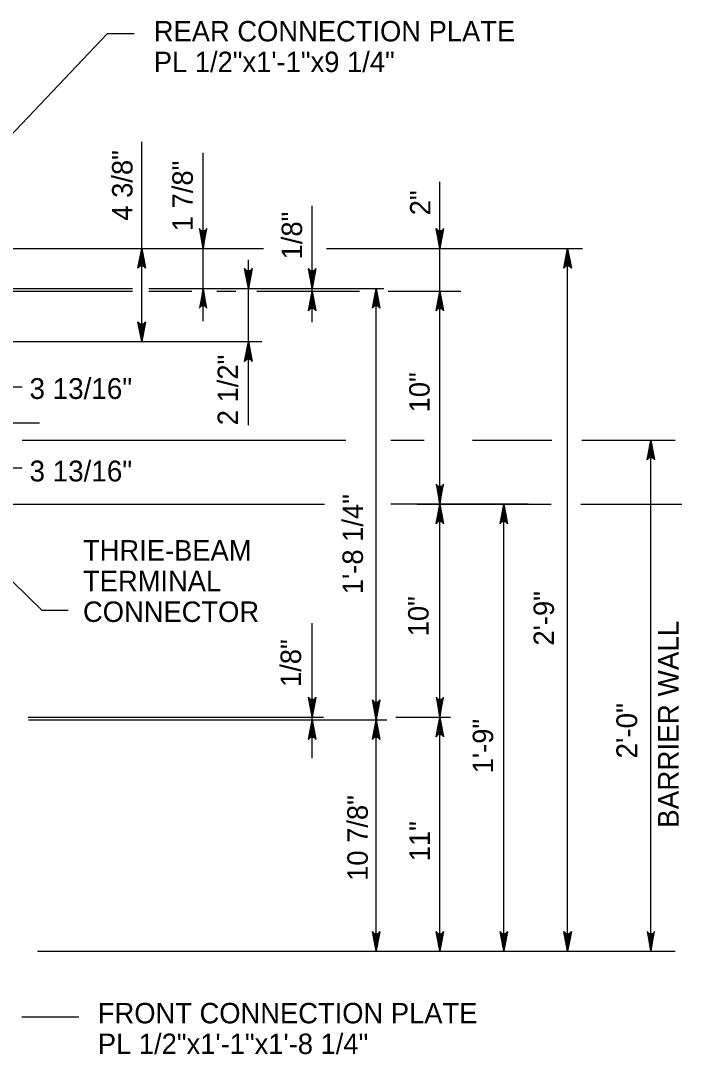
# Model space of a CAD drawing. Extents: x 632007860 to 635435983, y 295418622 to 297794622.
# Drawn here: x 635137002 to 635235396, y 297508200 to 297662275 of the extents above; entities that cross this region are included whole.
import ezdxf

# ---------------------------------------------------------------- set-up
doc = ezdxf.new("R2010")
doc.units = 0
for name, color, linetype in [('8', 7, 'Continuous'), ('S-DETL-DIMS', 7, 'Continuous'), ('S-DETL-T120', 7, 'Continuous')]:
    doc.layers.add(name, color=color, linetype=linetype)

msp = doc.modelspace()

# ---------------------------------------------------------------- linework, layer by layer
at = {"layer": '8'}
for p, q in [((635130788, 297590227), (635182341, 297590227)), ((635196152, 297590227), (635216133, 297590227)), ((635220549, 297590227), (635235629, 297590227))]:
    msp.add_line(p, q, dxfattribs=at)
at = {"layer": 'S-DETL-DIMS'}
for p, q in [((635133152, 297642657), (635149923, 297660308)), ((635153944, 297660308), (635149923, 297660308)), ((635155053, 297614436), (635155053, 297644224)), ((635164220, 297617460), (635164220, 297642581)), ((635199539, 297523552), (635199539, 297638266)), ((635180489, 297617329), (635180489, 297634667)), ((635120331, 297628327), (635173236, 297628327)), ((635182627, 297628327), (635220800, 297628327)), ((635218589, 297523552), (635218589, 297628327)), ((635170964, 297601967), (635170964, 297626605)), ((635127577, 297622376), (635153668, 297622376)), ((635156125, 297622376), (635191194, 297622376)), ((635190014, 297523552), (635190014, 297622376)), ((635127577, 297621976), (635153668, 297621976)), ((635156125, 297621976), (635162539, 297621976)), ((635166286, 297621976), (635169112, 297621976)), ((635172207, 297621976), (635187537, 297621976)), ((635191830, 297621976), (635202672, 297621976)), ((635132975, 297614436), (635172970, 297614436)), ((635134333, 297607672), (635137236, 297607672)), ((635126157, 297602331), (635139807, 297602331)), ((635137234, 297599752), (635185513, 297599752)), ((635192234, 297599752), (635197210, 297599752)), ((635204392, 297599752), (635216235, 297599752)), ((635220697, 297599752), (635234635, 297599752)), ((635231002, 297523552), (635231002, 297599752)), ((635134333, 297595634), (635137236, 297595634)), ((635212691, 297590227), (635192214, 297590227)), ((635209064, 297523552), (635209064, 297590227)), ((635140217, 297574374), (635126677, 297587430)), ((635144074, 297574374), (635140217, 297574374)), ((635180489, 297552334), (635180489, 297572485)), ((635180489, 297553181), (635180489, 297571111)), ((635138118, 297558477), (635182175, 297558477)), ((635138160, 297558082), (635191604, 297558082)), ((635190014, 297523552), (635190014, 297558082)), ((635192984, 297558477), (635201130, 297558477)), ((635139516, 297523552), (635234635, 297523552)), ((635137155, 297513787), (635145660, 297513787))]:
    msp.add_line(p, q, dxfattribs=at)
for points in [[(635164220, 297628327), (635164775, 297631286), (635164696, 297631172), (635164617, 297631058), (635164517, 297631000), (635164418, 297630941), (635164319, 297630924), (635164220, 297630907), (635164121, 297630924), (635164021, 297630941), (635163922, 297631000), (635163823, 297631058), (635163744, 297631172), (635163665, 297631286), (635164220, 297628327), (635163744, 297631172), (635163823, 297631058), (635164220, 297628327), (635163922, 297631000), (635164021, 297630941), (635164220, 297628327), (635164121, 297630924), (635164220, 297630907), (635164220, 297628327), (635164319, 297630924), (635164418, 297630941), (635164220, 297628327), (635164517, 297631000), (635164617, 297631058), (635164220, 297628327), (635164696, 297631172)], [(635199539, 297628327), (635198985, 297631286), (635199064, 297631172), (635199143, 297631058), (635199242, 297630999), (635199341, 297630941), (635199440, 297630924), (635199539, 297630907), (635199639, 297630924), (635199738, 297630941), (635199837, 297630999), (635199936, 297631058), (635200015, 297631172), (635200094, 297631286), (635199539, 297628327), (635200015, 297631172), (635199936, 297631058), (635199539, 297628327), (635199837, 297630999), (635199738, 297630941), (635199539, 297628327), (635199639, 297630924), (635199539, 297630907), (635199539, 297628327), (635199440, 297630924), (635199341, 297630941), (635199539, 297628327), (635199242, 297630999), (635199143, 297631058), (635199539, 297628327), (635199064, 297631172)], [(635155053, 297628327), (635155608, 297625368), (635155529, 297625482), (635155450, 297625596), (635155351, 297625654), (635155251, 297625713), (635155152, 297625730), (635155053, 297625747), (635154954, 297625730), (635154854, 297625713), (635154755, 297625654), (635154656, 297625596), (635154577, 297625482), (635154498, 297625368), (635155053, 297628327), (635154577, 297625482), (635154656, 297625596), (635155053, 297628327), (635154755, 297625654), (635154854, 297625713), (635155053, 297628327), (635154954, 297625730), (635155053, 297625747), (635155053, 297628327), (635155152, 297625730), (635155251, 297625713), (635155053, 297628327), (635155351, 297625654), (635155450, 297625596), (635155053, 297628327), (635155529, 297625482)], [(635218589, 297628327), (635219144, 297625368), (635219065, 297625482), (635218986, 297625596), (635218887, 297625654), (635218788, 297625713), (635218689, 297625730), (635218589, 297625747), (635218490, 297625730), (635218391, 297625713), (635218292, 297625654), (635218193, 297625596), (635218114, 297625482), (635218035, 297625368), (635218589, 297628327), (635218114, 297625482), (635218193, 297625596), (635218589, 297628327), (635218292, 297625654), (635218391, 297625713), (635218589, 297628327), (635218490, 297625730), (635218589, 297625747), (635218589, 297628327), (635218689, 297625730), (635218788, 297625713), (635218589, 297628327), (635218887, 297625654), (635218986, 297625596), (635218589, 297628327), (635219065, 297625482)], [(635170964, 297622372), (635170409, 297625331), (635170488, 297625217), (635170567, 297625103), (635170667, 297625045), (635170766, 297624986), (635170865, 297624969), (635170964, 297624952), (635171064, 297624969), (635171163, 297624986), (635171262, 297625045), (635171361, 297625103), (635171440, 297625217), (635171519, 297625331), (635170964, 297622372), (635171440, 297625217), (635171361, 297625103), (635170964, 297622372), (635171262, 297625045), (635171163, 297624986), (635170964, 297622372), (635171064, 297624969), (635170964, 297624952), (635170964, 297622372), (635170865, 297624969), (635170766, 297624986), (635170964, 297622372), (635170667, 297625045), (635170567, 297625103), (635170964, 297622372), (635170488, 297625217)], [(635180489, 297622376), (635179934, 297625335), (635180013, 297625221), (635180092, 297625107), (635180192, 297625048), (635180291, 297624989), (635180390, 297624972), (635180489, 297624955), (635180589, 297624972), (635180688, 297624989), (635180787, 297625048), (635180886, 297625107), (635180965, 297625221), (635181044, 297625335), (635180489, 297622376), (635180965, 297625221), (635180886, 297625107), (635180489, 297622376), (635180787, 297625048), (635180688, 297624989), (635180489, 297622376), (635180589, 297624972), (635180489, 297624955), (635180489, 297622376), (635180390, 297624972), (635180291, 297624989), (635180489, 297622376), (635180192, 297625048), (635180092, 297625107), (635180489, 297622376), (635180013, 297625221)], [(635164220, 297622372), (635163665, 297619413), (635163744, 297619527), (635163823, 297619641), (635163922, 297619700), (635164021, 297619758), (635164121, 297619775), (635164220, 297619792), (635164319, 297619775), (635164418, 297619758), (635164517, 297619700), (635164617, 297619641), (635164696, 297619527), (635164775, 297619413), (635164220, 297622372), (635164696, 297619527), (635164617, 297619641), (635164220, 297622372), (635164517, 297619700), (635164418, 297619758), (635164220, 297622372), (635164319, 297619775), (635164220, 297619792), (635164220, 297622372), (635164121, 297619775), (635164021, 297619758), (635164220, 297622372), (635163922, 297619700), (635163823, 297619641), (635164220, 297622372), (635163744, 297619527)], [(635190014, 297622376), (635190569, 297619416), (635190490, 297619530), (635190411, 297619644), (635190312, 297619703), (635190213, 297619762), (635190114, 297619779), (635190014, 297619796), (635189915, 297619779), (635189816, 297619762), (635189717, 297619703), (635189618, 297619644), (635189539, 297619530), (635189460, 297619416), (635190014, 297622376), (635189539, 297619530), (635189618, 297619644), (635190014, 297622376), (635189717, 297619703), (635189816, 297619762), (635190014, 297622376), (635189915, 297619779), (635190014, 297619796), (635190014, 297622376), (635190114, 297619779), (635190213, 297619762), (635190014, 297622376), (635190312, 297619703), (635190411, 297619644), (635190014, 297622376), (635190490, 297619530)], [(635180489, 297621976), (635181044, 297619016), (635180965, 297619130), (635180886, 297619244), (635180787, 297619303), (635180688, 297619362), (635180589, 297619379), (635180489, 297619396), (635180390, 297619379), (635180291, 297619362), (635180192, 297619303), (635180092, 297619244), (635180013, 297619130), (635179934, 297619016), (635180489, 297621976), (635180013, 297619130), (635180092, 297619244), (635180489, 297621976), (635180192, 297619303), (635180291, 297619362), (635180489, 297621976), (635180390, 297619379), (635180489, 297619396), (635180489, 297621976), (635180589, 297619379), (635180688, 297619362), (635180489, 297621976), (635180787, 297619303), (635180886, 297619244), (635180489, 297621976), (635180965, 297619130)], [(635199539, 297621976), (635200094, 297619016), (635200015, 297619130), (635199936, 297619244), (635199837, 297619303), (635199738, 297619362), (635199639, 297619379), (635199539, 297619396), (635199440, 297619379), (635199341, 297619362), (635199242, 297619303), (635199143, 297619244), (635199064, 297619130), (635198985, 297619016), (635199539, 297621976), (635199064, 297619130), (635199143, 297619244), (635199539, 297621976), (635199242, 297619303), (635199341, 297619362), (635199539, 297621976), (635199440, 297619379), (635199539, 297619396), (635199539, 297621976), (635199639, 297619379), (635199738, 297619362), (635199539, 297621976), (635199837, 297619303), (635199936, 297619244), (635199539, 297621976), (635200015, 297619130)], [(635155053, 297614436), (635154498, 297617395), (635154577, 297617281), (635154656, 297617167), (635154755, 297617108), (635154854, 297617049), (635154954, 297617032), (635155053, 297617015), (635155152, 297617032), (635155251, 297617049), (635155351, 297617108), (635155450, 297617167), (635155529, 297617281), (635155608, 297617395), (635155053, 297614436), (635155529, 297617281), (635155450, 297617167), (635155053, 297614436), (635155351, 297617108), (635155251, 297617049), (635155053, 297614436), (635155152, 297617032), (635155053, 297617015), (635155053, 297614436), (635154954, 297617032), (635154854, 297617049), (635155053, 297614436), (635154755, 297617108), (635154656, 297617167), (635155053, 297614436), (635154577, 297617281)], [(635170964, 297614436), (635171519, 297611476), (635171440, 297611590), (635171361, 297611704), (635171262, 297611763), (635171163, 297611822), (635171064, 297611839), (635170964, 297611856), (635170865, 297611839), (635170766, 297611822), (635170667, 297611763), (635170567, 297611704), (635170488, 297611590), (635170409, 297611476), (635170964, 297614436), (635170488, 297611590), (635170567, 297611704), (635170964, 297614436), (635170667, 297611763), (635170766, 297611822), (635170964, 297614436), (635170865, 297611839), (635170964, 297611856), (635170964, 297614436), (635171064, 297611839), (635171163, 297611822), (635170964, 297614436), (635171262, 297611763), (635171361, 297611704), (635170964, 297614436), (635171440, 297611590)], [(635231002, 297599752), (635231557, 297596793), (635231478, 297596907), (635231399, 297597021), (635231300, 297597079), (635231201, 297597138), (635231102, 297597155), (635231002, 297597172), (635230903, 297597155), (635230804, 297597138), (635230705, 297597079), (635230606, 297597021), (635230527, 297596907), (635230448, 297596793), (635231002, 297599752), (635230527, 297596907), (635230606, 297597021), (635231002, 297599752), (635230705, 297597079), (635230804, 297597138), (635231002, 297599752), (635230903, 297597155), (635231002, 297597172), (635231002, 297599752), (635231102, 297597155), (635231201, 297597138), (635231002, 297599752), (635231300, 297597079), (635231399, 297597021), (635231002, 297599752), (635231478, 297596907)], [(635199539, 297590227), (635200094, 297593186), (635200015, 297593072), (635199936, 297592958), (635199837, 297592899), (635199738, 297592841), (635199639, 297592824), (635199539, 297592807), (635199440, 297592824), (635199341, 297592841), (635199242, 297592899), (635199143, 297592958), (635199064, 297593072), (635198985, 297593186), (635199539, 297590227), (635199064, 297593072), (635199143, 297592958), (635199539, 297590227), (635199242, 297592899), (635199341, 297592841), (635199539, 297590227), (635199440, 297592824), (635199539, 297592807), (635199539, 297590227), (635199639, 297592824), (635199738, 297592841), (635199539, 297590227), (635199837, 297592899), (635199936, 297592958), (635199539, 297590227), (635200015, 297593072)], [(635199539, 297590227), (635200094, 297587268), (635200015, 297587382), (635199936, 297587496), (635199837, 297587554), (635199738, 297587613), (635199639, 297587630), (635199539, 297587647), (635199440, 297587630), (635199341, 297587613), (635199242, 297587554), (635199143, 297587496), (635199064, 297587382), (635198985, 297587268), (635199539, 297590227), (635199064, 297587382), (635199143, 297587496), (635199539, 297590227), (635199242, 297587554), (635199341, 297587613), (635199539, 297590227), (635199440, 297587630), (635199539, 297587647), (635199539, 297590227), (635199639, 297587630), (635199738, 297587613), (635199539, 297590227), (635199837, 297587554), (635199936, 297587496), (635199539, 297590227), (635200015, 297587382)], [(635209064, 297590227), (635209619, 297587268), (635209540, 297587382), (635209461, 297587496), (635209362, 297587554), (635209263, 297587613), (635209164, 297587630), (635209064, 297587647), (635208965, 297587630), (635208866, 297587613), (635208767, 297587554), (635208668, 297587496), (635208589, 297587382), (635208510, 297587268), (635209064, 297590227), (635208589, 297587382), (635208668, 297587496), (635209064, 297590227), (635208767, 297587554), (635208866, 297587613), (635209064, 297590227), (635208965, 297587630), (635209064, 297587647), (635209064, 297590227), (635209164, 297587630), (635209263, 297587613), (635209064, 297590227), (635209362, 297587554), (635209461, 297587496), (635209064, 297590227), (635209540, 297587382)], [(635180489, 297558477), (635179934, 297561436), (635180013, 297561322), (635180092, 297561208), (635180192, 297561149), (635180291, 297561091), (635180390, 297561074), (635180489, 297561057), (635180589, 297561074), (635180688, 297561091), (635180787, 297561149), (635180886, 297561208), (635180965, 297561322), (635181044, 297561436), (635180489, 297558477), (635180965, 297561322), (635180886, 297561208), (635180489, 297558477), (635180787, 297561149), (635180688, 297561091), (635180489, 297558477), (635180589, 297561074), (635180489, 297561057), (635180489, 297558477), (635180390, 297561074), (635180291, 297561091), (635180489, 297558477), (635180192, 297561149), (635180092, 297561208), (635180489, 297558477), (635180013, 297561322)], [(635190014, 297558082), (635189460, 297561041), (635189539, 297560927), (635189618, 297560813), (635189717, 297560754), (635189816, 297560696), (635189915, 297560679), (635190014, 297560662), (635190114, 297560679), (635190213, 297560696), (635190312, 297560754), (635190411, 297560813), (635190490, 297560927), (635190569, 297561041), (635190014, 297558082), (635190490, 297560927), (635190411, 297560813), (635190014, 297558082), (635190312, 297560754), (635190213, 297560696), (635190014, 297558082), (635190114, 297560679), (635190014, 297560662), (635190014, 297558082), (635189915, 297560679), (635189816, 297560696), (635190014, 297558082), (635189717, 297560754), (635189618, 297560813), (635190014, 297558082), (635189539, 297560927)], [(635199539, 297558477), (635200094, 297561436), (635200015, 297561322), (635199936, 297561208), (635199837, 297561149), (635199738, 297561091), (635199639, 297561074), (635199539, 297561057), (635199440, 297561074), (635199341, 297561091), (635199242, 297561149), (635199143, 297561208), (635199064, 297561322), (635198985, 297561436), (635199539, 297558477), (635199064, 297561322), (635199143, 297561208), (635199539, 297558477), (635199242, 297561149), (635199341, 297561091), (635199539, 297558477), (635199440, 297561074), (635199539, 297561057), (635199539, 297558477), (635199639, 297561074), (635199738, 297561091), (635199539, 297558477), (635199837, 297561149), (635199936, 297561208), (635199539, 297558477), (635200015, 297561322)], [(635180489, 297558082), (635181044, 297555123), (635180965, 297555237), (635180886, 297555351), (635180787, 297555409), (635180688, 297555468), (635180589, 297555485), (635180489, 297555502), (635180390, 297555485), (635180291, 297555468), (635180192, 297555409), (635180092, 297555351), (635180013, 297555237), (635179934, 297555123), (635180489, 297558082), (635180013, 297555237), (635180092, 297555351), (635180489, 297558082), (635180192, 297555409), (635180291, 297555468), (635180489, 297558082), (635180390, 297555485), (635180489, 297555502), (635180489, 297558082), (635180589, 297555485), (635180688, 297555468), (635180489, 297558082), (635180787, 297555409), (635180886, 297555351), (635180489, 297558082), (635180965, 297555237)], [(635190014, 297558082), (635190569, 297555123), (635190490, 297555237), (635190411, 297555351), (635190312, 297555409), (635190213, 297555468), (635190114, 297555485), (635190014, 297555502), (635189915, 297555485), (635189816, 297555468), (635189717, 297555409), (635189618, 297555351), (635189539, 297555237), (635189460, 297555123), (635190014, 297558082), (635189539, 297555237), (635189618, 297555351), (635190014, 297558082), (635189717, 297555409), (635189816, 297555468), (635190014, 297558082), (635189915, 297555485), (635190014, 297555502), (635190014, 297558082), (635190114, 297555485), (635190213, 297555468), (635190014, 297558082), (635190312, 297555409), (635190411, 297555351), (635190014, 297558082), (635190490, 297555237)], [(635199539, 297558477), (635200094, 297555518), (635200015, 297555632), (635199936, 297555746), (635199837, 297555804), (635199738, 297555863), (635199639, 297555880), (635199539, 297555897), (635199440, 297555880), (635199341, 297555863), (635199242, 297555804), (635199143, 297555746), (635199064, 297555632), (635198985, 297555518), (635199539, 297558477), (635199064, 297555632), (635199143, 297555746), (635199539, 297558477), (635199242, 297555804), (635199341, 297555863), (635199539, 297558477), (635199440, 297555880), (635199539, 297555897), (635199539, 297558477), (635199639, 297555880), (635199738, 297555863), (635199539, 297558477), (635199837, 297555804), (635199936, 297555746), (635199539, 297558477), (635200015, 297555632)], [(635190014, 297523552), (635189460, 297526511), (635189539, 297526397), (635189618, 297526283), (635189717, 297526224), (635189816, 297526165), (635189915, 297526148), (635190014, 297526131), (635190114, 297526148), (635190213, 297526165), (635190312, 297526224), (635190411, 297526283), (635190490, 297526397), (635190569, 297526511), (635190014, 297523552), (635190490, 297526397), (635190411, 297526283), (635190014, 297523552), (635190312, 297526224), (635190213, 297526165), (635190014, 297523552), (635190114, 297526148), (635190014, 297526131), (635190014, 297523552), (635189915, 297526148), (635189816, 297526165), (635190014, 297523552), (635189717, 297526224), (635189618, 297526283), (635190014, 297523552), (635189539, 297526397)], [(635199539, 297523552), (635198985, 297526511), (635199064, 297526397), (635199143, 297526283), (635199242, 297526224), (635199341, 297526165), (635199440, 297526148), (635199539, 297526131), (635199639, 297526148), (635199738, 297526165), (635199837, 297526224), (635199936, 297526283), (635200015, 297526397), (635200094, 297526511), (635199539, 297523552), (635200015, 297526397), (635199936, 297526283), (635199539, 297523552), (635199837, 297526224), (635199738, 297526165), (635199539, 297523552), (635199639, 297526148), (635199539, 297526131), (635199539, 297523552), (635199440, 297526148), (635199341, 297526165), (635199539, 297523552), (635199242, 297526224), (635199143, 297526283), (635199539, 297523552), (635199064, 297526397)], [(635209064, 297523552), (635208510, 297526511), (635208589, 297526397), (635208668, 297526283), (635208767, 297526224), (635208866, 297526165), (635208965, 297526148), (635209064, 297526131), (635209164, 297526148), (635209263, 297526165), (635209362, 297526224), (635209461, 297526283), (635209540, 297526397), (635209619, 297526511), (635209064, 297523552), (635209540, 297526397), (635209461, 297526283), (635209064, 297523552), (635209362, 297526224), (635209263, 297526165), (635209064, 297523552), (635209164, 297526148), (635209064, 297526131), (635209064, 297523552), (635208965, 297526148), (635208866, 297526165), (635209064, 297523552), (635208767, 297526224), (635208668, 297526283), (635209064, 297523552), (635208589, 297526397)], [(635218589, 297523552), (635218035, 297526511), (635218114, 297526397), (635218193, 297526283), (635218292, 297526224), (635218391, 297526165), (635218490, 297526148), (635218589, 297526131), (635218689, 297526148), (635218788, 297526165), (635218887, 297526224), (635218986, 297526283), (635219065, 297526397), (635219144, 297526511), (635218589, 297523552), (635219065, 297526397), (635218986, 297526283), (635218589, 297523552), (635218887, 297526224), (635218788, 297526165), (635218589, 297523552), (635218689, 297526148), (635218589, 297526131), (635218589, 297523552), (635218490, 297526148), (635218391, 297526165), (635218589, 297523552), (635218292, 297526224), (635218193, 297526283), (635218589, 297523552), (635218114, 297526397)], [(635231002, 297523552), (635231557, 297526511), (635231478, 297526397), (635231399, 297526283), (635231300, 297526224), (635231201, 297526165), (635231102, 297526148), (635231002, 297526131), (635230903, 297526148), (635230804, 297526165), (635230705, 297526224), (635230606, 297526283), (635230527, 297526397), (635230448, 297526511), (635231002, 297523552), (635230527, 297526397), (635230606, 297526283), (635231002, 297523552), (635230705, 297526224), (635230804, 297526165), (635231002, 297523552), (635230903, 297526148), (635231002, 297526131), (635231002, 297523552), (635231102, 297526148), (635231201, 297526165), (635231002, 297523552), (635231300, 297526224), (635231399, 297526283), (635231002, 297523552), (635231478, 297526397)]]:
    msp.add_lwpolyline(points, dxfattribs=at)

# ---------------------------------------------------------------- texts
at = {"layer": 'S-DETL-T120'}
for s, height, p in [('REAR CONNECTION PLATE', 3048.01, (635156862, 297659181)), ('PL 1/2"x1\'-1"x9 1/4"', 3048.01, (635156862, 297654609)), ('3 13/16"', 3102.3, (635138322, 297605889)), ('3 13/16"', 3102.3, (635138322, 297593594)), ('THRIE-BEAM', 3048, (635146302, 297581796)), ('TERMINAL', 3048, (635146302, 297577224)), ('CONNECTOR', 3048, (635146302, 297572652)), ('FRONT CONNECTION PLATE', 3048.01, (635148515, 297512815)), ('PL 1/2"x1\'-1"x1\'-8 1/4"', 3048.01, (635148515, 297508243))]:
    msp.add_text(s, height=height, dxfattribs=at).set_placement(p)
for s, height, p in [('4 3/8"', 3048, (635153681, 297632463)), ('1 7/8"', 3048, (635162679, 297630893)), ('2"', 3048, (635198123, 297633265)), ('1/8"', 3048, (635178975, 297626690)), ('2 1/2"', 3048, (635169425, 297601967)), ('10"', 3048, (635198000, 297603888)), ('1\'-8 1/4"', 3048, (635188057, 297576791)), ('10"', 3048, (635197839, 297570509)), ('2\'-9"', 3048, (635216552, 297569129)), ('BARRIER WALL', 3102.3, (635235163, 297541953)), ('1/8"', 3048, (635178815, 297562958)), ('2\'-0"', 3102.3, (635228958, 297552298)), ('1\'-9"', 3048, (635207474, 297550088)), ('10 7/8"', 3048, (635188775, 297534054)), ('11"', 3048, (635198035, 297536974))]:
    msp.add_text(s, height=height, rotation=90, dxfattribs=at).set_placement(p)

doc.saveas('drawing.dxf')
